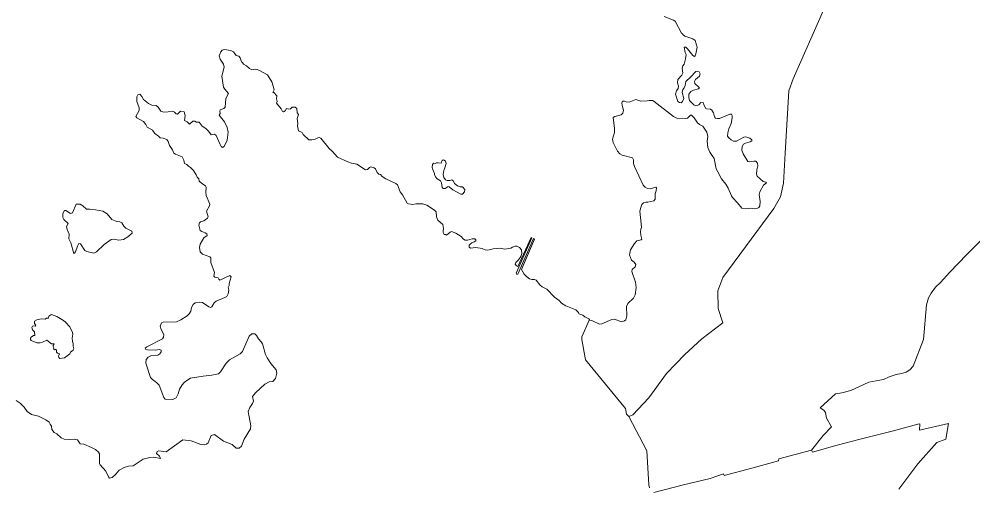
# Model space of a CAD drawing. Extents: x 369010 to 735936, y 6377141 to 6616555.
# Drawn here: x 475624 to 482827, y 6534220 to 6537752 of the extents above; entities that cross this region are included whole.
import ezdxf

# ---------------------------------------------------------------- set-up
doc = ezdxf.new("R2010")
doc.units = 0
doc.header["$LTSCALE"] = 40
doc.layers.add('3', color=7, linetype='Continuous', lineweight=13)

msp = doc.modelspace()

# ---------------------------------------------------------------- linework, layer by layer
at = {"layer": '3'}
for points in [[(481697.91, 6537818.39), (481468.52, 6537300.86), (481437.57, 6537210.83), (481408.11, 6536740.3), (481396.03, 6536512.4), (481373.02, 6536409.62), (481322.87, 6536320.91), (480939.4, 6535800.24), (480899.51, 6535700.11), (480902.16, 6535567.7), (480939.07, 6535459.63), (480779.86, 6535337.49), (480652.58, 6535219.32), (480512.57, 6535076.65), (480379.17, 6534893.27), (480259.68, 6534764.68), (480228.89, 6534750.28), (480365.43, 6534492.75), (480378.84, 6534236.39)], [(480494.2, 6537771.22), (480567.02, 6537744.58), (480579.1, 6537735.14), (480626.43, 6537646.1), (480633.22, 6537641.3), (480636.86, 6537634.68), (480652.25, 6537622.27), (480712.66, 6537602.24), (480729.71, 6537589.83), (480743.78, 6537539.52), (480735, 6537490.03), (480730.54, 6537474.14), (480723.75, 6537470.01), (480712.16, 6537476.3), (480671.45, 6537528.26), (480658.04, 6537539.02), (480647.29, 6537540.68), (480653.58, 6537500.79), (480661.35, 6537483.25), (480657.22, 6537451.3), (480646.96, 6537410.42), (480635.37, 6537398.34), (480632.39, 6537382.45), (480635.37, 6537343.06), (480629.41, 6537328), (480599.12, 6537295.23), (480596.15, 6537271.4), (480604.09, 6537244.09), (480601.28, 6537228.2), (480587.87, 6537210.66), (480579.93, 6537185.84), (480599.62, 6537129.23), (480611.54, 6537120.96), (480622.46, 6537120.13), (480633.72, 6537129.23), (480643.98, 6537151.74), (480631.23, 6537197.42), (480636.2, 6537219.93), (480646.46, 6537232.01), (480654.9, 6537249.89), (480657.71, 6537281.5), (480694.79, 6537313.11), (480733.51, 6537356.3)], [(481437.57, 6537210.83), (481468.52, 6537300.86), (481697.91, 6537818.39)], [(478174.82, 6536657.05), (478133.28, 6536664.99), (478106.63, 6536673.93), (478029.84, 6536708.69), (477990.12, 6536752.38), (477965.13, 6536775.39), (477903.73, 6536853.5), (477891.48, 6536858.8), (477879.89, 6536856.48), (477859.7, 6536845.89), (477834.88, 6536839.77), (477813.36, 6536840.59), (477769.67, 6536881.14), (477761.72, 6536895.38), (477735.24, 6536908.62), (477726.47, 6536946.52), (477728.29, 6536963.4), (477723.33, 6537002.29), (477733.09, 6537031.75), (477723.82, 6537044.16), (477722.5, 6537076.77), (477708.43, 6537086.53), (477686.75, 6537086.53), (477673.01, 6537074.12), (477660.27, 6537071.14), (477644.05, 6537076.44), (477633.46, 6537058.73), (477621.87, 6537052.61), (477612.27, 6537054.26), (477603.34, 6537073.29), (477569.08, 6537115.99), (477573.88, 6537130.23), (477569.41, 6537149.09), (477570.4, 6537171.6), (477549.22, 6537197.26), (477540.28, 6537196.59), (477549.55, 6537218.61), (477543.76, 6537245.58), (477533.99, 6537276.86), (477500.56, 6537331.48), (477434.03, 6537365.41), (477411.52, 6537372.52), (477381.07, 6537369.05), (477365.18, 6537378.32), (477342.67, 6537399), (477319.33, 6537411.42), (477312.22, 6537424.99), (477305.1, 6537430.29), (477293.68, 6537458.59), (477284.41, 6537471.83), (477264.55, 6537475.8), (477242.54, 6537505.75), (477222.51, 6537515.35), (477172.7, 6537521.97), (477156.81, 6537517.67), (477146.71, 6537503.93), (477136.12, 6537475.3), (477144.06, 6537447.99), (477168.39, 6537411.75), (477173.69, 6537389.24), (477155.48, 6537320.06), (477169.22, 6537238.3), (477178.98, 6537222.08), (477205.8, 6537191.13), (477185.61, 6537152.73), (477179.81, 6537085.71), (477170.54, 6537075.61), (477142.24, 6537065.85), (477140.59, 6537056.58), (477143.57, 6537039.53), (477134.3, 6537027.61), (477175.01, 6536977.3), (477194.87, 6536932.28), (477203.15, 6536897.36), (477196.53, 6536838.28), (477171.87, 6536790.28), (477160.45, 6536783.16), (477150.19, 6536789.29), (477141.91, 6536804.35), (477113.28, 6536874.03), (477100.04, 6536884.12), (477075.71, 6536876.67), (477054.03, 6536906.63), (477035.66, 6536925.66), (477007.36, 6536942.38), (476983.52, 6536974.16), (476963.66, 6536974.65), (476952.24, 6536979.95), (476935.86, 6536980.28), (476912.52, 6536957.94), (476893.99, 6536977.3), (476874.46, 6536986.07), (476878.1, 6537024.8), (476870.49, 6537051.78), (476844.5, 6537057.07), (476820.67, 6537034.07), (476809.75, 6537036.72), (476797.33, 6537049.96), (476784.09, 6537055.75)], [(480733.51, 6537356.3), (480746.42, 6537357.63), (480760.49, 6537352.66), (480767.11, 6537338.93), (480761.32, 6537320.89), (480733.02, 6537294.9), (480723.75, 6537280.34), (480725.9, 6537266.11), (480759.17, 6537236.15), (480759.17, 6537229.53), (480753.71, 6537224.56), (480717.13, 6537216.29), (480696.44, 6537205.37), (480682.21, 6537185.5), (480680.55, 6537160.84), (480687.67, 6537136.02), (480718.78, 6537104.41), (480735.5, 6537096.46), (480755.86, 6537103.41), (480772.9, 6537123.11), (480792.43, 6537120.13), (480795.74, 6537103.41), (480809.98, 6537076.11), (480814.94, 6537073.13), (480844.07, 6537072.8), (480856.48, 6537065.18), (480868.07, 6537042.84), (480874.36, 6537014.54), (480882.63, 6537004.44), (480896.87, 6537000.8), (480912.26, 6537001.13), (480992.03, 6537034.9), (481003.29, 6537034.07), (481007.92, 6537023.97), (481009.57, 6537005.77), (481001.3, 6536962.24), (480983.92, 6536922.68), (480974.82, 6536891.9), (480973.99, 6536869.06), (480983.43, 6536854.5), (481001.3, 6536839.1), (481018.02, 6536830), (481041.35, 6536830), (481096.63, 6536859.96), (481112.02, 6536862.94), (481141.98, 6536853.34), (481157.7, 6536839.1), (481156.87, 6536833.31), (481143.63, 6536824.21), (481108.71, 6536815.93), (481093.32, 6536806.34), (481083.72, 6536790.12), (481081.24, 6536762.64), (481091.17, 6536735.17), (481126.09, 6536677.74), (481141.48, 6536673.93), (481172.76, 6536679.39), (481187, 6536678.57), (481200.4, 6536664), (481202.39, 6536644.8), (481195.77, 6536614.02), (481193.62, 6536582.08), (481198.25, 6536565.86), (481243.1, 6536524.65), (481262.3, 6536521.34), (481268.59, 6536515.05), (481246.08, 6536498), (481216.95, 6536446.36), (481211.49, 6536426.83), (481220.26, 6536375.69), (481218.61, 6536341.93), (481211.16, 6536329.19), (481196.1, 6536321.24), (481180.71, 6536318.26), (481149.92, 6536325.05), (481109.21, 6536318.43), (481080.58, 6536323.39), (481050.12, 6536363.78), (481011.56, 6536404.82), (481002.79, 6536417.73), (480979.45, 6536474.83), (480960.75, 6536505.95), (480929.14, 6536544.67), (480900.01, 6536599.12), (480888.76, 6536622.13), (480872.54, 6536699.92), (480839.77, 6536747.75), (480824.38, 6536783), (480820.24, 6536830), (480824.38, 6536864.59), (480817.59, 6536899.18), (480786.31, 6536944.2), (480761.82, 6536955.45), (480747.25, 6536968.36), (480721.43, 6537006.59), (480702.4, 6537026.95), (480693.13, 6537026.95), (480671.62, 6537004.44), (480655.73, 6537001.96), (480592.17, 6537003.62)], [(476784.09, 6537055.75), (476750.16, 6537050.45), (476716.24, 6537049.63), (476694.55, 6537057.57), (476674.69, 6537085.71), (476658.81, 6537098.95), (476627.03, 6537101.59), (476602.87, 6537114.01), (476563.64, 6537143.96), (476552.06, 6537167.8), (476535.34, 6537184.51), (476521.27, 6537180.04), (476513.82, 6537165.15), (476513.82, 6537128.57), (476531.86, 6537082.56), (476530.54, 6537061.87), (476505.88, 6537015.2), (476513, 6537007.26), (476564.8, 6536979.62), (476582.51, 6536955.79), (476590.95, 6536936.42), (476631, 6536912.59), (476648.71, 6536886.94), (476678.17, 6536867.57), (476690.09, 6536856.15), (476711.77, 6536853.5), (476739.08, 6536842.41), (476749.67, 6536827.52), (476761.09, 6536797.4), (476782.77, 6536765.79), (476793.36, 6536740.63), (476806.6, 6536731.36), (476856.42, 6536711.5), (476867.84, 6536687.67), (476873.3, 6536660.69), (476890.01, 6536653.57), (476904.08, 6536640.33), (476919.64, 6536632.39), (476940.82, 6536608.56), (476962.84, 6536576.78), (476969.46, 6536557.09), (476980.88, 6536545.5), (476985.35, 6536527.96), (477011.83, 6536506.28), (477032.51, 6536493.86), (477036.49, 6536483.77), (477033.84, 6536445.37), (477037.31, 6536418.89), (477065.12, 6536354.51), (477061.97, 6536342.59), (477040.29, 6536301.55), (477052.71, 6536260.01), (477047.41, 6536248.09), (477018.78, 6536227.9), (476993.12, 6536220.78), (476986.5, 6536214.66), (476982.53, 6536196.95), (476991.3, 6536154.58), (477003.22, 6536147.63), (477030.69, 6536138.69), (477042.61, 6536130.75), (477044.26, 6536118.5), (477019.6, 6536099.14), (476991.3, 6536051.8), (476986.01, 6536027.14), (476990.97, 6535995.37), (477008.52, 6535976.5), (477063.63, 6535957.47), (477072.07, 6535949.52), (477073.56, 6535914.6), (477099.87, 6535839.63), (477095.57, 6535810.17), (477102.19, 6535802.22), (477129, 6535797.75), (477132.64, 6535787.16), (477139.59, 6535780.54), (477215.89, 6535815.79), (477225.66, 6535804.7), (477210.27, 6535755.88), (477209.77, 6535740.82), (477202.32, 6535726.26), (477207.95, 6535705.57), (477204.47, 6535678.59), (477193.38, 6535658.4), (477179.32, 6535649.13), (477111.46, 6535623.15), (477096.89, 6535609.91), (477079.19, 6535578.96), (477069.92, 6535574.99), (477057.17, 6535579.45), (477010.01, 6535611.23), (476987, 6535615.2), (476955.22, 6535608.91), (476938.18, 6535596.67), (476926.26, 6535574.99), (476921.3, 6535545.36), (476909.88, 6535525.67), (476894.32, 6535510.77), (476846.16, 6535480.48), (476814.05, 6535465.92)], [(480592.17, 6537003.62), (480566.36, 6537016.19), (480420.71, 6537130.06), (480406.64, 6537136.02), (480382.48, 6537137.67), (480367.42, 6537133.87), (480318.76, 6537131.38), (480281.03, 6537143.8), (480231.04, 6537123.94), (480207.71, 6537126.42), (480194.8, 6537132.21), (480181.06, 6537131.38), (480176.92, 6537120.63), (480178.58, 6537098.12), (480188.68, 6537064.02), (480183.21, 6537040.69), (480171.63, 6537029.93), (480122.14, 6537016.53), (480110.06, 6537008.25), (480119.99, 6536926.66), (480119.99, 6536896.7), (480106.25, 6536846.39), (480110.06, 6536818.91), (480142.83, 6536755.69), (480161.2, 6536735.66), (480178.25, 6536724.91), (480257.36, 6536703.72), (480264.31, 6536689.99), (480264.31, 6536661.68), (480271.92, 6536638.35), (480336.3, 6536498.17), (480350.87, 6536482.28), (480370.4, 6536473.67), (480389.93, 6536470.69), (480431.47, 6536483.6), (480438.09, 6536477.81), (480434.78, 6536455.63), (480426.5, 6536432.79), (480428.16, 6536392.08), (480418.23, 6536379.67), (480372.88, 6536368.74), (480356.66, 6536369.24), (480338.79, 6536363.45), (480327.53, 6536353.02), (480317.93, 6536328.86), (480312.14, 6536300.89), (480322.9, 6536205.72), (480323.4, 6536177.42), (480317.93, 6536165.01), (480316.28, 6536145.31), (480318.93, 6536121.15), (480327.2, 6536089.21), (480321.41, 6536084.24), (480289.3, 6536078.45), (480271.1, 6536057.1), (480242.3, 6536009.27), (480233.2, 6535970.71), (480248.92, 6535931.15), (480267.62, 6535915.43), (480281.36, 6535897.88), (480276.89, 6535880.51), (480254.38, 6535862.13), (480251.9, 6535844.76), (480279.37, 6535765.65), (480284.83, 6535724.1), (480276.39, 6535670.81), (480263.98, 6535645.49), (480221.11, 6535605.11), (480209.86, 6535582.93), (480212.34, 6535511.43), (480207.05, 6535480.65), (480196.12, 6535472.7), (480176.59, 6535466.08), (480117.18, 6535486.44), (480100.46, 6535484.45), (480024, 6535450.36), (480006.95, 6535447.88), (479953.99, 6535474.03), (479934.96, 6535478.17), (479931.32, 6535482.47), (479874.88, 6535352.71), (479872.73, 6535332.85), (479900.7, 6535178.6), (480204.4, 6534812.84), (480211.85, 6534769.97), (480228.89, 6534750.28), (480259.68, 6534764.68), (480379.17, 6534893.27), (480512.57, 6535076.65), (480652.58, 6535219.32), (480779.86, 6535337.49), (480939.07, 6535459.63), (480902.16, 6535567.7), (480899.51, 6535700.11), (480939.4, 6535800.24), (481322.87, 6536320.91), (481373.02, 6536409.62), (481396.03, 6536512.4), (481408.11, 6536740.3), (481437.57, 6537210.83)], [(479872.73, 6535332.85), (479874.88, 6535352.71), (479931.32, 6535482.47), (479925.69, 6535488.92), (479896.23, 6535503.16), (479880.84, 6535516.07), (479851.71, 6535525.67), (479849.23, 6535536.75), (479828.04, 6535556.45), (479753.57, 6535587.23), (479720.13, 6535606.76), (479702.76, 6535625.96), (479667.34, 6535652.94), (479609.58, 6535713.35), (479573, 6535729.57), (479555.95, 6535744.13), (479528.48, 6535781.04), (479516.89, 6535785.67), (479495.54, 6535785.67), (479478.17, 6535790.64), (479455.99, 6535807.02), (479439.27, 6535827.05), (479417.59, 6535861.14), (479515.9, 6536089.21), (479508.29, 6536095), (479390.28, 6535825.89), (479381.84, 6535824.07), (479377.71, 6535834.16), (479497.2, 6536099.47), (479490.41, 6536103.27), (479391.44, 6535883.65), (479379.86, 6535888.62), (479370.59, 6535901.52), (479376.55, 6535914.77), (479394.75, 6535933.96), (479412.3, 6535959.29), (479421.4, 6535981.79), (479418.92, 6536008.44), (479402.7, 6536028.47), (479383.17, 6536038.4), (479370.59, 6536038.4), (479349.07, 6536030.12), (479337.82, 6536021.68), (479293.3, 6536014.23), (479254.24, 6536022.18), (479203.43, 6536016.72), (479164.7, 6536007.12), (479143.02, 6536008.77), (479121.51, 6536019.53), (479073.67, 6536027.14), (479033.79, 6536023.34), (479022.04, 6536029.96), (479023.36, 6536044.19), (479029.49, 6536053.62), (479042.06, 6536062.39), (479061.92, 6536069.51), (479072.85, 6536077.46), (479072.35, 6536085.73), (479064.9, 6536091.52), (479045.7, 6536091.52), (479010.45, 6536081.59), (478992.58, 6536083.25), (478980.5, 6536090.7), (478963.78, 6536110.72), (478921.41, 6536136.54), (478890.13, 6536148.95), (478879.04, 6536143.99), (478851.57, 6536120.32), (478844.12, 6536124.79), (478833.69, 6536125.29), (478826.91, 6536140.68), (478826.08, 6536153.92), (478830.22, 6536169.48), (478823.93, 6536199.76), (478785.2, 6536233.53), (478776.93, 6536258.52), (478772.79, 6536296.75), (478761.2, 6536309.66), (478703.77, 6536346.23), (478673.82, 6536357.49), (478619.37, 6536356.66), (478597.69, 6536352.03), (478564.42, 6536355.83), (478553.66, 6536362.12), (478519.9, 6536425.51), (478502.85, 6536447.52), (478482.49, 6536500.81), (478470.41, 6536510.74), (478394.61, 6536546.49), (478366.81, 6536563.21), (478352.24, 6536578.11), (478341.48, 6536580.26), (478329.4, 6536593.99), (478315.17, 6536620.14), (478304.41, 6536628.25), (478280.58, 6536635.37), (478269.99, 6536630.57), (478255.92, 6536617.33), (478239.7, 6536614.18), (478174.82, 6536657.05)], [(480416.24, 6534176.97), (480641.66, 6534235.23), (480843.08, 6534284.22), (480943.54, 6534317.32), (480947.84, 6534305.07), (481156.71, 6534362.17), (481357.8, 6534416.13), (481360.28, 6534432.68), (481608.86, 6534496.4), (481695.26, 6534606.79), (481759.31, 6534672.49), (481720.75, 6534739.85), (481714.62, 6534782.22), (481700.55, 6534798.11), (481672.25, 6534816.48), (481788.27, 6534922.57), (481836.6, 6534928.69), (481905.28, 6534948.39), (482040.5, 6535009.62), (482151.55, 6535031.14), (482194.75, 6535050.17), (482248.04, 6535068.05), (482286.77, 6535075.99), (482322.85, 6535085.76), (482351.15, 6535104.13), (482374.32, 6535131.77), (482452.94, 6535332.85), (482476.11, 6535594.18), (482492.16, 6535646.81), (482512.35, 6535682.4), (482543.63, 6535727.25), (482582.19, 6535763.99), (482650.38, 6535839.46), (482781.46, 6535973.68), (482889.53, 6536082.26)], [(482889.53, 6536082.26), (482781.46, 6535973.68), (482650.38, 6535839.46), (482582.19, 6535763.99), (482543.63, 6535727.25), (482512.35, 6535682.4), (482492.16, 6535646.81), (482476.11, 6535594.18), (482452.94, 6535332.85), (482374.32, 6535131.77), (482351.15, 6535104.13), (482322.85, 6535085.76), (482286.77, 6535075.99), (482248.04, 6535068.05), (482194.75, 6535050.17), (482151.55, 6535031.14), (482040.5, 6535009.62), (481905.28, 6534948.39), (481836.6, 6534928.69), (481788.27, 6534922.57), (481672.25, 6534816.48), (481700.55, 6534798.11), (481714.62, 6534782.22), (481720.75, 6534739.85), (481759.31, 6534672.49), (481695.26, 6534606.79), (481608.86, 6534496.4), (481615.32, 6534481), (481801.68, 6534533.8), (481975.62, 6534579.15), (482216.43, 6534641.21), (482411.23, 6534694.5), (482426.29, 6534696.99), (482423.81, 6534649.16), (482642.11, 6534698.81), (482621.75, 6534579.81), (482553.73, 6534554.65), (482411.23, 6534393.95), (482266.74, 6534202.63)], [(476814.05, 6535465.92), (476711.27, 6535463.6), (476699.35, 6535457.48), (476690.91, 6535434.47), (476697.2, 6535409.32), (476718.39, 6535369.26), (476715.74, 6535350.23), (476706.8, 6535336.66), (476589.13, 6535278.4), (476576.22, 6535267.31), (476580.69, 6535258.05), (476593.43, 6535255.07), (476651.36, 6535252.42), (476688.27, 6535255.89), (476696.21, 6535251.43), (476697.53, 6535240.01), (476688.27, 6535224.94), (476671.55, 6535214.35), (476625.21, 6535210.88), (476598.4, 6535200.28), (476583.34, 6535180.42), (476580.69, 6535153.45), (476615.94, 6535046.7), (476631, 6535030.48), (476662.78, 6535008.47), (476681.31, 6534988.6), (476717.89, 6534894.1), (476727.16, 6534882.68), (476784.92, 6534880.53), (476810.08, 6534892.45), (476826.79, 6534921.91), (476835.56, 6534956.83), (476856.91, 6534989.27), (476871.97, 6535008.8), (476897.46, 6535028.99), (476919.14, 6535040.9), (477014.31, 6535056.79), (477081.01, 6535062.58), (477129.5, 6535072.18), (477146.22, 6535087.74), (477189.08, 6535153.45), (477214.57, 6535178.6), (477293.18, 6535224.45), (477310.73, 6535242.49), (477362.36, 6535356.69), (477383.05, 6535375.22), (477403.9, 6535374.89), (477417.97, 6535362.48), (477431.71, 6535336.49), (477452.4, 6535316.14), (477463.32, 6535300.75), (477484.17, 6535219.65), (477497.41, 6535193.17), (477524.72, 6535152.45), (477565.77, 6535104.46), (477569.74, 6535078.8), (477559.48, 6535039.25), (477540.94, 6535014.92), (477511.98, 6535014.09), (477480.2, 6534995.06), (477410.86, 6534929.85), (477387.52, 6534902.87), (477395.13, 6534867.12), (477388.18, 6534850.41), (477366.5, 6534819.96), (477353.76, 6534790), (477374.45, 6534681.43), (477373.12, 6534658.92), (477324.13, 6534580.47), (477304.27, 6534528.01), (477287.56, 6534511.62), (477263.72, 6534511.62), (477233.77, 6534540.75), (477166.9, 6534566.07), (477098.88, 6534614.07), (477074.72, 6534606.62), (477053.04, 6534553.33), (477039.8, 6534543.07), (477021.76, 6534538.27), (476995.61, 6534538.76), (476923.78, 6534568.72), (476861.55, 6534574.84), (476735.93, 6534484.98), (476680.32, 6534491.6), (476666.58, 6534485.8), (476661.78, 6534472.56), (476685.12, 6534451.38), (476691.74, 6534434.17), (476638.45, 6534443.1), (476612.3, 6534441.28), (476560.33, 6534430.19), (476486.68, 6534377.73), (476450.93, 6534375.08), (476417.5, 6534365.48), (476381.26, 6534345.62), (476354.77, 6534314.67), (476327.96, 6534290.51), (476307.61, 6534286.87), (476298.83, 6534296.63), (476280.3, 6534338.01)], [(480383.8, 6534211.89), (480378.84, 6534236.39), (480365.43, 6534492.75), (480228.89, 6534750.28), (480211.85, 6534769.97), (480204.4, 6534812.84), (479900.7, 6535178.6), (479872.73, 6535332.85)], [(476280.3, 6534338.01), (476237.1, 6534385.34), (476232.14, 6534395.93), (476230.48, 6534470.41), (476224.19, 6534481.67), (476200.36, 6534501.03), (476170.9, 6534517.91), (476112.64, 6534541.25), (476084.51, 6534545.22), (476065.47, 6534573.85), (476039.49, 6534579.15), (476006.39, 6534577.33), (475966.17, 6534580.47), (475943.33, 6534590.24), (475908.41, 6534620.52), (475888.22, 6534629.46), (475871.83, 6534652.3), (475868.36, 6534677.95), (475860.41, 6534693.84), (475850.65, 6534707.41), (475827.31, 6534726.45), (475771.7, 6534753.75), (475717.09, 6534767.49), (475685.31, 6534790), (475662.31, 6534822.6), (475633.67, 6534852.06), (475601.57, 6534872.42)], [(482266.74, 6534202.63), (482411.23, 6534393.95), (482553.73, 6534554.65), (482621.75, 6534579.81), (482642.11, 6534698.81), (482423.81, 6534649.16), (482426.29, 6534696.99), (482411.23, 6534694.5), (482216.43, 6534641.21), (481975.62, 6534579.15), (481801.68, 6534533.8), (481615.32, 6534481), (481608.86, 6534496.4), (481360.28, 6534432.68), (481357.8, 6534416.13), (481156.71, 6534362.17), (480947.84, 6534305.07), (480943.54, 6534317.32), (480843.08, 6534284.22), (480641.66, 6534235.23), (480416.24, 6534176.97)], [(480378.84, 6534236.39), (480383.8, 6534211.89)]]:
    msp.add_lwpolyline(points, dxfattribs=at)
for points in [[(478959.97, 6536430.31), (478973.71, 6536430.97), (478988.61, 6536447.52), (478989.76, 6536464.73), (478971.56, 6536484.76), (478954.84, 6536485.92), (478933.66, 6536493.37), (478912.47, 6536509.92), (478905.69, 6536528.78), (478892.94, 6536538.55), (478876.39, 6536533.92), (478856.37, 6536533.92), (478843.13, 6536538.55), (478831.71, 6536556.26), (478827.74, 6536577.61), (478830.55, 6536609.05), (478840.31, 6536629.58), (478849.58, 6536661.19), (478843.13, 6536679.56), (478833.53, 6536687.5), (478827.24, 6536688), (478820.29, 6536684.03), (478813.5, 6536674.92), (478812.34, 6536663.51), (478788.84, 6536667.48), (478776.76, 6536666.32), (478767, 6536661.19), (478753.26, 6536663.51), (478745.81, 6536653.74), (478744.16, 6536631.89), (478746.97, 6536620.47), (478762.36, 6536586.71), (478761.87, 6536577.61), (478769.31, 6536561.55), (478781.89, 6536546), (478805.39, 6536531.1), (478813.5, 6536515.05), (478818.63, 6536480.13), (478825.42, 6536472.18), (478842.63, 6536473.84), (478863.32, 6536488.24), (478871.76, 6536485.26), (478899.4, 6536462.91)], [(476200.86, 6536311.81), (476159.48, 6536316.77), (476134.65, 6536315.62), (476105.19, 6536341.6), (476084.84, 6536355.17), (476056.54, 6536355.17), (476028.4, 6536289.63), (476013.67, 6536284), (475978.58, 6536307.67), (475968.49, 6536305.35), (475956.08, 6536285), (475954.92, 6536253.39), (475961.7, 6536237.66), (475994.47, 6536208.2), (475983.22, 6536185.53), (475987.69, 6536164.01), (476002.42, 6536126.78), (475998.94, 6536092.85), (476014.83, 6536062.39), (476037.34, 6535980.97), (476044.12, 6535984.28), (476050.91, 6535994.54), (476064.48, 6536037.4), (476075.9, 6536056.77), (476088.31, 6536055.61), (476119.92, 6536004.63), (476135.65, 6535997.85), (476188.77, 6535985.44), (476209.13, 6535993.38), (476267.89, 6536049.98), (476318.86, 6536088.38), (476340.21, 6536089.54), (476376.46, 6536083.74), (476413.69, 6536088.38), (476446.46, 6536108.74), (476478.08, 6536135.88), (476474.77, 6536151.6), (476430.74, 6536171.96), (476416.01, 6536187.85), (476400.12, 6536212.67), (476385.56, 6536220.62), (476361.73, 6536224.09), (476325.65, 6536237.66), (476289.4, 6536281.69), (476257.79, 6536300.89)], [(475959.39, 6535476.84), (475910.4, 6535505.31), (475868.86, 6535520.2), (475864.55, 6535520.04), (475850.15, 6535508.29), (475847.67, 6535493.06), (475831.78, 6535493.72), (475822.68, 6535485.78), (475793.55, 6535487.76), (475757.8, 6535481.97), (475742.08, 6535470.55), (475739.76, 6535461.45), (475740.59, 6535454), (475751.35, 6535441.26), (475745.72, 6535434.31), (475730.99, 6535436.62), (475725.53, 6535432.98), (475720.89, 6535423.71), (475724.7, 6535406.34), (475740.09, 6535389.29), (475743.9, 6535363.14), (475732.31, 6535361.82), (475716.1, 6535351.39), (475711.63, 6535343.28), (475711.46, 6535333.02), (475716.43, 6535325.57), (475757.8, 6535306.54), (475783.29, 6535307.7), (475800.5, 6535312), (475833.44, 6535326.4), (475868.36, 6535300.75), (475886.9, 6535299.92), (475888.22, 6535297.27), (475881.43, 6535288.17), (475880.77, 6535280.06), (475885.9, 6535270.29), (475883.75, 6535262.35), (475886.07, 6535256.89), (475891.86, 6535254.07), (475897.98, 6535258.38), (475902.45, 6535257.71), (475906.92, 6535251.76), (475908.25, 6535235.7), (475913.54, 6535229.08), (475930.42, 6535224.45), (475921.65, 6535206.74), (475923.8, 6535197.31), (475931.75, 6535190.02), (475967.33, 6535193.66), (476007.05, 6535223.79), (476013.67, 6535236.7), (476033.53, 6535252.91), (476038.5, 6535262.35), (476033.53, 6535282.37), (476033.7, 6535302.4), (476027.08, 6535317.79), (476024.43, 6535343.61), (476029.56, 6535371.75), (476027.08, 6535384.82), (476007.55, 6535428.68), (475976.1, 6535463.27)]]:
    msp.add_lwpolyline(points, close=True, dxfattribs=at)

doc.saveas('drawing.dxf')
